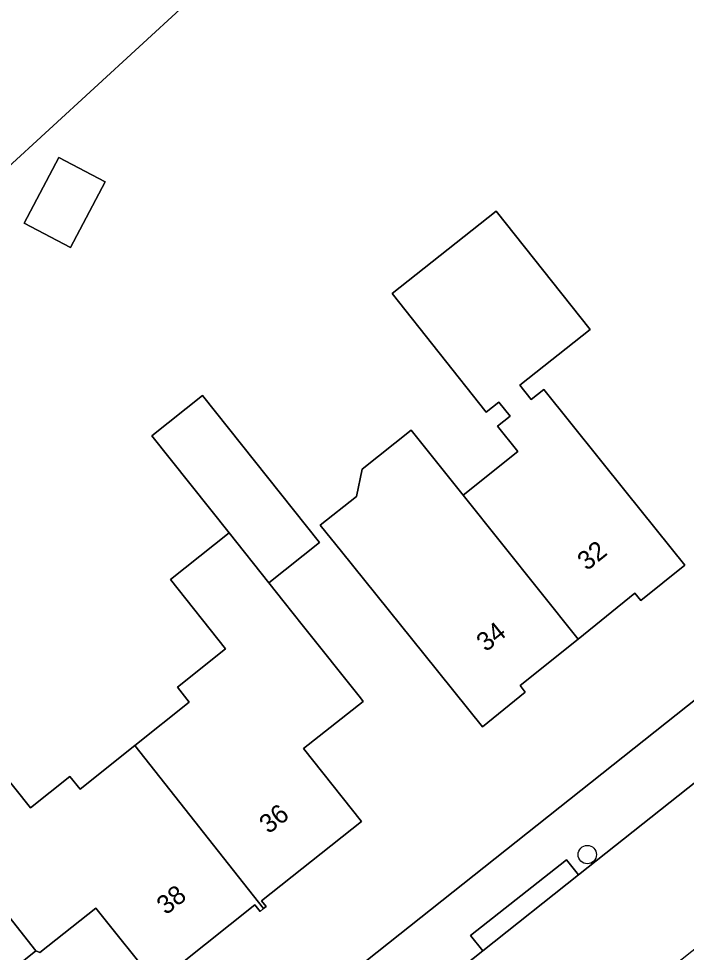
# Model space of a CAD drawing. Extents: x 159499 to 160349, y 382524 to 383273.
# Drawn here: x 159853.23 to 159888.88, y 383062.81 to 383112.66 of the extents above; entities that cross this region are included whole.
import ezdxf

# ---------------------------------------------------------------- set-up
doc = ezdxf.new("R2010")
doc.units = 0
for name, color, linetype in [('IMGEO_Boom', 7, 'Continuous'), ('IMGEO_Erf', 7, 'Continuous'), ('IMGEO_Pand', 7, 'Continuous'), ('IMGEO_Pand_nummerreeks', 7, 'Continuous'), ('IMGEO_Rijbaan_lokaal_open', 7, 'Continuous'), ('IMGEO_Voetpad_open', 7, 'Continuous')]:
    doc.layers.add(name, color=color, linetype=linetype)

msp = doc.modelspace()

# ---------------------------------------------------------------- linework, layer by layer
at = {"layer": 'IMGEO_Boom'}
msp.add_circle((159883.591, 383068.028), 0.489, dxfattribs=at)
at = {"layer": 'IMGEO_Erf'}
for points in [[(159838.776, 383036.162), (160000, 383164.155)], [(159866.864, 383117.803), (159852.451, 383104.542), (159842.412, 383095.306), (159844.419, 383092.704), (159841.816, 383090.696), (159842.056, 383090.385), (159838.951, 383087.99), (159837.898, 383091.152), (159837.827, 383091.087), (159828.063, 383102.657), (159824.809, 383106.323), (159819.598, 383104.282), (159810.558, 383100.742), (159797.531, 383095.301), (159800.127, 383089.616)], [(159849.595, 383075.864), (159853.86, 383070.516), (159855.969, 383072.198), (159856.511, 383071.517), (159859.432, 383073.847), (159862.341, 383076.166), (159861.705, 383076.964), (159864.281, 383079.018), (159861.335, 383082.712), (159864.461, 383085.205), (159860.336, 383090.382), (159863.039, 383092.536), (159869.286, 383084.695), (159866.583, 383082.541), (159867.405, 383081.509), (159868.365, 383080.304), (159871.482, 383076.395), (159871.631, 383076.205), (159868.429, 383073.691), (159871.531, 383069.801), (159866.199, 383065.55), (159866.441, 383065.247), (159866.306, 383065.14), (159866.122, 383064.993), (159865.84, 383065.347), (159860.562, 383061.138), (159857.347, 383065.17), (159854.364, 383062.792), (159854.153, 383062.888), (159850.986, 383060.363)]]:
    msp.add_lwpolyline(points, dxfattribs=at)
for points in [[(159857.846, 383103.944), (159855.993, 383100.438), (159853.523, 383101.743), (159855.377, 383105.249)], [(159883.751, 383096.068), (159879.998, 383093.089), (159880.598, 383092.333), (159881.268, 383092.865), (159885.67, 383087.386), (159888.801, 383083.488), (159886.445, 383081.595), (159886.136, 383081.979), (159883.099, 383079.539), (159880, 383077.05), (159880.282, 383076.699), (159877.987, 383074.855), (159874.856, 383078.753), (159870.474, 383084.207), (159869.335, 383085.624), (159871.259, 383087.151), (159871.577, 383088.604), (159874.193, 383090.693), (159876.96, 383087.228), (159879.878, 383089.544), (159878.798, 383090.904), (159879.468, 383091.436), (159878.868, 383092.192), (159878.198, 383091.66), (159873.18, 383097.98), (159878.733, 383102.389)]]:
    msp.add_lwpolyline(points, close=True, dxfattribs=at)
at = {"layer": 'IMGEO_Pand'}
for points in [[(159856.801, 383129.073), (159853.447, 383132.681), (159842.37, 383122.504), (159838.687, 383119.121), (159842.011, 383115.506), (159842.194, 383115.675), (159852.451, 383104.542), (159866.864, 383117.803), (159856.653, 383128.937)], [(159853.523, 383101.743), (159855.993, 383100.438), (159857.846, 383103.944), (159855.377, 383105.249)], [(159876.96, 383087.228), (159883.099, 383079.539), (159886.136, 383081.979), (159886.445, 383081.595), (159888.801, 383083.488), (159885.67, 383087.386), (159881.268, 383092.865), (159880.598, 383092.333), (159879.998, 383093.089), (159883.751, 383096.068), (159878.733, 383102.389), (159873.18, 383097.98), (159878.198, 383091.66), (159878.868, 383092.192), (159879.468, 383091.436), (159878.798, 383090.904), (159879.878, 383089.544)], [(159864.461, 383085.205), (159866.583, 383082.541), (159869.286, 383084.695), (159863.039, 383092.536), (159860.336, 383090.382)], [(159876.96, 383087.228), (159874.193, 383090.693), (159871.577, 383088.604), (159871.259, 383087.151), (159869.335, 383085.624), (159870.474, 383084.207), (159874.856, 383078.753), (159877.987, 383074.855), (159880.282, 383076.699), (159880, 383077.05), (159883.099, 383079.539)], [(159861.705, 383076.964), (159862.341, 383076.166), (159859.432, 383073.847), (159866.306, 383065.14), (159866.441, 383065.247), (159866.199, 383065.55), (159871.531, 383069.801), (159868.429, 383073.691), (159871.631, 383076.205), (159871.482, 383076.395), (159868.365, 383080.304), (159867.405, 383081.509), (159866.583, 383082.541), (159864.461, 383085.205), (159861.335, 383082.712), (159864.281, 383079.018)], [(159850.344, 383067.711), (159846.067, 383073.05), (159842.482, 383077.529), (159839.135, 383075.609), (159838.659, 383075.395), (159837.551, 383074.691), (159843.385, 383067.234), (159842.625, 383066.64), (159843.664, 383065.313), (159843.439, 383065.137), (159845.758, 383062.229), (159842.704, 383059.793), (159848.977, 383051.927), (159854.317, 383056.185), (159850.986, 383060.363), (159854.153, 383062.888)], [(159859.432, 383073.847), (159856.511, 383071.517), (159855.969, 383072.198), (159853.86, 383070.516), (159849.595, 383075.864), (159846.067, 383073.05), (159850.344, 383067.711), (159854.153, 383062.888), (159854.364, 383062.792), (159857.347, 383065.17), (159860.562, 383061.138), (159865.84, 383065.347), (159866.122, 383064.993), (159866.306, 383065.14)]]:
    msp.add_lwpolyline(points, close=True, dxfattribs=at)
at = {"layer": 'IMGEO_Rijbaan_lokaal_open'}
msp.add_lwpolyline([(159897.799, 383069.718), (159898.558, 383070.332), (159902.989, 383073.853), (159898.684, 383079.284), (159897.791, 383078.578), (159894.8, 383076.206), (159883.119, 383066.94), (159878.007, 383062.885), (159868.382, 383055.25), (159866.363, 383053.643), (159859.981, 383048.564), (159841.883, 383034.159), (159838.443, 383031.433), (159831.353, 383025.815), (159826.116, 383021.665), (159830.398, 383016.259), (159831.979, 383017.516), (159840.676, 383024.425), (159844.437, 383027.413), (159844.915, 383027.791), (159853.149, 383034.305), (159860.512, 383040.122)], close=True, dxfattribs=at)
at = {"layer": 'IMGEO_Voetpad_open'}
for points in [[(160003.86, 383167.245), (160000, 383164.155), (159838.776, 383036.162), (159834.352, 383032.405), (159830.825, 383029.654), (159830.707, 383026.63), (159837.797, 383032.248), (159838.443, 383031.433), (159841.883, 383034.159), (159859.981, 383048.564)], [(159859.981, 383048.564), (159859.333, 383049.378), (159865.715, 383054.457), (159866.363, 383053.643), (159868.382, 383055.25), (159878.007, 383062.885), (159877.361, 383063.7), (159882.473, 383067.755), (159883.119, 383066.94), (159894.8, 383076.206), (159894.154, 383077.021), (159897.145, 383079.393), (159897.791, 383078.578), (159898.684, 383079.284), (159900.872, 383081.016), (159907.499, 383086.26), (159906.854, 383087.076), (159909.626, 383089.269), (159910.271, 383088.453), (159920.045, 383096.187), (159919.398, 383097.001), (159924.906, 383101.376), (159925.553, 383100.562), (159944.715, 383115.876)]]:
    msp.add_lwpolyline(points, dxfattribs=at)
msp.add_lwpolyline([(159883.119, 383066.94), (159882.473, 383067.755), (159877.361, 383063.7), (159878.007, 383062.885)], close=True, dxfattribs=at)

# ---------------------------------------------------------------- texts
at = {"layer": 'IMGEO_Pand_nummerreeks'}
for s, rotation, p in [('32', 38.7746, (159883.57, 383083.15)), ('34', 38.7721, (159878.18, 383078.82)), ('36', 38.3022, (159866.578, 383069.1)), ('38', 38.3022, (159861.097, 383064.771))]:
    msp.add_text(s, height=1, rotation=rotation, dxfattribs=at).set_placement(p)

doc.saveas('drawing.dxf')
